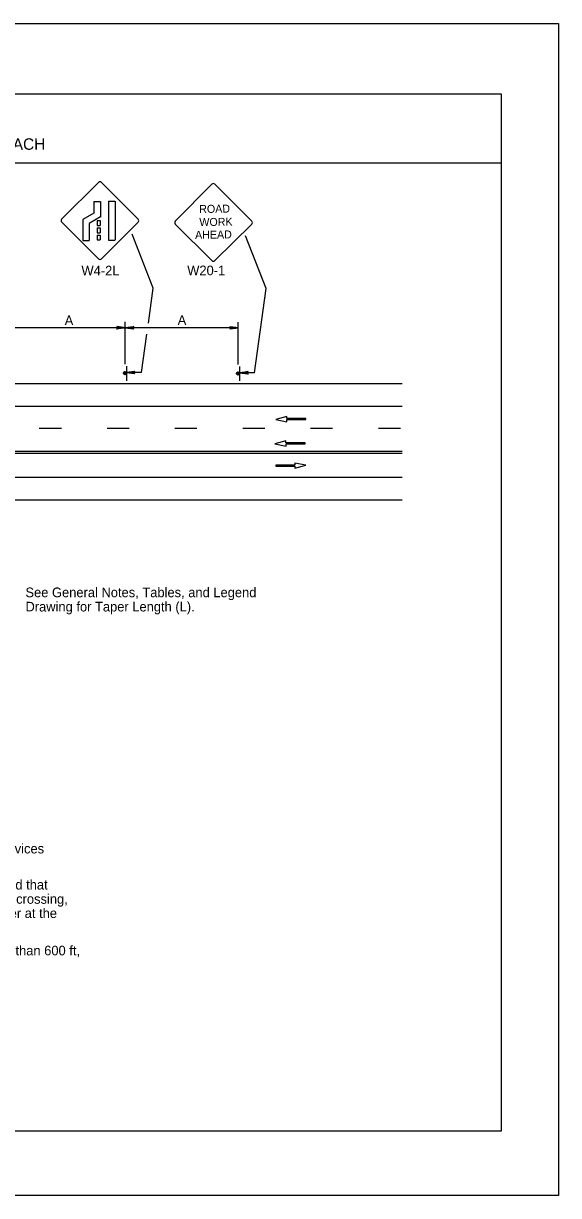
# Model space of a CAD drawing. Extents: x -14145 to -13662, y 30244 to 30661.
# Drawn here: x -13870.82 to -13859.17, y 30424.81 to 30450.31 of the extents above; entities that cross this region are included whole.
import ezdxf

# ---------------------------------------------------------------- set-up
doc = ezdxf.new("R2010")
doc.units = 0
for name, color, linetype in [('1', 7, 'Continuous'), ('10', 7, 'Continuous'), ('2', 7, 'Continuous'), ('4', 7, 'Continuous'), ('61', 7, 'Continuous')]:
    doc.layers.add(name, color=color, linetype=linetype)

msp = doc.modelspace()

# ---------------------------------------------------------------- linework, layer by layer
at = {"layer": '1'}
for p, q in [((-13869.989, 30446.046), (-13869.186, 30446.849)), ((-13869.119, 30446.849), (-13868.324, 30446.046)), ((-13866.72, 30446.81), (-13867.515, 30446.007)), ((-13865.851, 30446.007), (-13866.654, 30446.81)), ((-13869.292, 30446.436), (-13869.151, 30446.436)), ((-13869.288, 30446.433), (-13869.288, 30446.178)), ((-13869.147, 30446.433), (-13869.147, 30446.095)), ((-13868.972, 30446.441), (-13868.831, 30446.441)), ((-13868.968, 30446.438), (-13868.968, 30445.591)), ((-13868.827, 30446.438), (-13868.827, 30445.591)), ((-13869.186, 30445.185), (-13869.988, 30445.98)), ((-13869.288, 30446.179), (-13869.53, 30446.04)), ((-13869.53, 30446.039), (-13869.53, 30445.586)), ((-13869.147, 30446.096), (-13869.389, 30445.957)), ((-13869.217, 30446.02), (-13869.152, 30446.02)), ((-13869.217, 30446.02), (-13869.217, 30445.911)), ((-13869.152, 30446.02), (-13869.152, 30445.911)), ((-13868.324, 30445.98), (-13869.119, 30445.185)), ((-13869.389, 30445.956), (-13869.389, 30445.586)), ((-13869.217, 30445.911), (-13869.152, 30445.911)), ((-13869.217, 30445.859), (-13869.152, 30445.859)), ((-13869.217, 30445.859), (-13869.217, 30445.754)), ((-13869.217, 30445.754), (-13869.152, 30445.754)), ((-13869.152, 30445.859), (-13869.152, 30445.754)), ((-13867.515, 30445.941), (-13866.72, 30445.146)), ((-13866.654, 30445.146), (-13865.851, 30445.941)), ((-13869.529, 30445.587), (-13869.388, 30445.587)), ((-13869.217, 30445.701), (-13869.152, 30445.701)), ((-13869.217, 30445.701), (-13869.217, 30445.596)), ((-13869.217, 30445.596), (-13869.152, 30445.596)), ((-13869.152, 30445.701), (-13869.152, 30445.596)), ((-13868.972, 30445.594), (-13868.831, 30445.594)), ((-13867.996, 30444.546), (-13868.458, 30445.724)), ((-13865.537, 30444.54), (-13865.986, 30445.686)), ((-13868.101, 30443.783), (-13867.996, 30444.547)), ((-13865.789, 30442.709), (-13865.536, 30444.54)), ((-13868.598, 30443.688), (-13871.064, 30443.688)), ((-13868.604, 30442.896), (-13868.604, 30443.816)), ((-13866.144, 30442.89), (-13866.144, 30443.81)), ((-13866.138, 30443.682), (-13868.604, 30443.682)), ((-13868.249, 30442.715), (-13868.134, 30443.55)), ((-13868.579, 30442.853), (-13868.579, 30442.535)), ((-13868.249, 30442.715), (-13868.579, 30442.715)), ((-13866.119, 30442.847), (-13866.119, 30442.529)), ((-13865.789, 30442.709), (-13866.119, 30442.709)), ((-13889.664, 30442.475), (-13862.576, 30442.475)), ((-13889.664, 30441.983), (-13862.576, 30441.983)), ((-13865.089, 30441.755), (-13865.33, 30441.689)), ((-13865.33, 30441.689), (-13865.086, 30441.643)), ((-13865.089, 30441.71), (-13865.089, 30441.755)), ((-13864.672, 30441.71), (-13865.089, 30441.71)), ((-13865.086, 30441.643), (-13865.086, 30441.688)), ((-13865.086, 30441.688), (-13864.672, 30441.688)), ((-13864.672, 30441.688), (-13864.672, 30441.71)), ((-13869.996, 30441.491), (-13870.476, 30441.491)), ((-13868.52, 30441.491), (-13869, 30441.491)), ((-13867.044, 30441.491), (-13867.524, 30441.491)), ((-13865.568, 30441.491), (-13866.048, 30441.491)), ((-13864.092, 30441.491), (-13864.572, 30441.491)), ((-13862.616, 30441.491), (-13863.096, 30441.491)), ((-13865.107, 30441.225), (-13865.348, 30441.159)), ((-13865.348, 30441.159), (-13865.104, 30441.113)), ((-13865.107, 30441.18), (-13865.107, 30441.225)), ((-13864.69, 30441.18), (-13865.107, 30441.18)), ((-13865.104, 30441.113), (-13865.104, 30441.158)), ((-13865.104, 30441.158), (-13864.69, 30441.158)), ((-13864.69, 30441.158), (-13864.69, 30441.18)), ((-13889.664, 30440.999), (-13862.576, 30440.999)), ((-13889.664, 30440.957), (-13862.576, 30440.957)), ((-13864.916, 30440.698), (-13865.33, 30440.698)), ((-13865.33, 30440.698), (-13865.33, 30440.676)), ((-13865.33, 30440.676), (-13864.914, 30440.676)), ((-13864.672, 30440.697), (-13864.916, 30440.743)), ((-13864.916, 30440.743), (-13864.916, 30440.698)), ((-13864.914, 30440.63), (-13864.672, 30440.697)), ((-13864.914, 30440.676), (-13864.914, 30440.63)), ((-13889.664, 30440.435), (-13862.576, 30440.435)), ((-13889.664, 30439.943), (-13862.576, 30439.943))]:
    msp.add_line(p, q, dxfattribs=at)
for points in [[(-13868.778, 30443.712), (-13868.772, 30443.7), (-13868.598, 30443.688), (-13868.778, 30443.712), (-13868.79, 30443.718), (-13868.598, 30443.688), (-13868.772, 30443.682), (-13868.778, 30443.67), (-13868.598, 30443.688), (-13868.79, 30443.658), (-13868.778, 30443.67)], [(-13868.424, 30443.664), (-13868.43, 30443.676), (-13868.604, 30443.682), (-13868.424, 30443.664), (-13868.418, 30443.652), (-13868.604, 30443.682), (-13868.436, 30443.694), (-13868.43, 30443.706), (-13868.604, 30443.682), (-13868.418, 30443.712), (-13868.43, 30443.706)], [(-13866.318, 30443.706), (-13866.312, 30443.694), (-13866.138, 30443.682), (-13866.318, 30443.706), (-13866.33, 30443.712), (-13866.138, 30443.682), (-13866.312, 30443.676), (-13866.318, 30443.664), (-13866.138, 30443.682), (-13866.33, 30443.652), (-13866.318, 30443.664)], [(-13868.405, 30442.691), (-13868.411, 30442.703), (-13868.579, 30442.715), (-13868.405, 30442.691), (-13868.393, 30442.685), (-13868.579, 30442.715), (-13868.411, 30442.721), (-13868.405, 30442.733), (-13868.579, 30442.715), (-13868.393, 30442.745), (-13868.405, 30442.733)], [(-13865.945, 30442.685), (-13865.951, 30442.697), (-13866.119, 30442.709), (-13865.945, 30442.685), (-13865.933, 30442.679), (-13866.119, 30442.709), (-13865.951, 30442.715), (-13865.945, 30442.727), (-13866.119, 30442.709), (-13865.933, 30442.739), (-13865.945, 30442.727)]]:
    msp.add_lwpolyline(points, dxfattribs=at)
for centre in [(-13868.611, 30442.696), (-13866.151, 30442.69)]:
    msp.add_circle(centre, 0.0325, dxfattribs=at)
for centre, radius, start, end in [((-13869.152, 30446.817), 0.0465, 45, 135), ((-13866.687, 30446.777), 0.0465, 45, 135), ((-13869.955, 30446.014), 0.0465, 135, 225), ((-13868.357, 30446.014), 0.0465, 315, 45), ((-13867.482, 30445.975), 0.0465, 135, 225), ((-13865.884, 30445.974), 0.0465, 315, 45), ((-13869.152, 30445.219), 0.0465, 225, 315), ((-13866.687, 30445.179), 0.0465, 225, 315), ((-13868.612, 30442.708), 0.0214, 355.7499, 350.479), ((-13866.152, 30442.702), 0.0214, 355.7499, 350.479)]:
    msp.add_arc(centre, radius, start, end, dxfattribs=at)
at = {"layer": '10'}
for p, q in [((-13891.874, 30448.777), (-13860.422, 30448.777)), ((-13860.422, 30448.777), (-13860.422, 30426.207)), ((-13891.874, 30447.277), (-13860.422, 30447.277)), ((-13860.422, 30426.207), (-13891.874, 30426.207))]:
    msp.add_line(p, q, dxfattribs=at)
at = {"layer": '61'}
msp.add_lwpolyline([(-13892.174, 30450.307), (-13859.174, 30450.307), (-13859.174, 30424.807), (-13892.174, 30424.807)], close=True, dxfattribs=at)

# ---------------------------------------------------------------- texts
at = {"layer": '1'}
for s, height, rotation, p in [('ROAD', 0.1735, 0.7566, (-13866.994, 30446.183)), ('WORK', 0.1733, 0.7588, (-13866.99, 30445.898)), ('AHEAD', 0.1735, 0.7481, (-13867.084, 30445.62))]:
    msp.add_text(s, height=height, rotation=rotation, dxfattribs=at).set_placement(p)
at = {"layer": '2'}
for s, p in [('W4-2L', (-13869.558, 30444.824)), ('W20-1', (-13867.256, 30444.829)), ('A', (-13869.923, 30443.745)), ('A', (-13867.464, 30443.748)), ('See General Notes, Tables, and Legend ', (-13870.777, 30437.824)), ('Drawing for Taper Length (L).', (-13870.777, 30437.514)), ('1.  When paved shoulders having a width of 8 ft or more are closed, channelizing devices', (-13881.454, 30432.25)), ('2.  When a highway-rail grade crossing exists within the work zone, or it is anticipated that', (-13881.454, 30431.465)), ('    queues resulting from the lane closure might extend through a highway-rail grade crossing,', (-13881.454, 30431.155)), ('    provisions shall be made to eliminate conflicts, which may require placing a flagger at the', (-13881.454, 30430.845)), ('3.  If the length of the tangent section between beginning and ending tapers is more than 600 ft, ', (-13881.454, 30430.032))]:
    msp.add_text(s, height=0.21, dxfattribs=at).set_placement(p)
at = {"layer": '4'}
msp.add_text('THREE-LANE, TWO-WAY ROADWAY WITH PASSING - WORK AREA IN THE SINGLE APPROACH', height=0.25, rotation=0.31, dxfattribs=at).set_placement((-13885.465, 30447.478))

doc.saveas('drawing.dxf')
